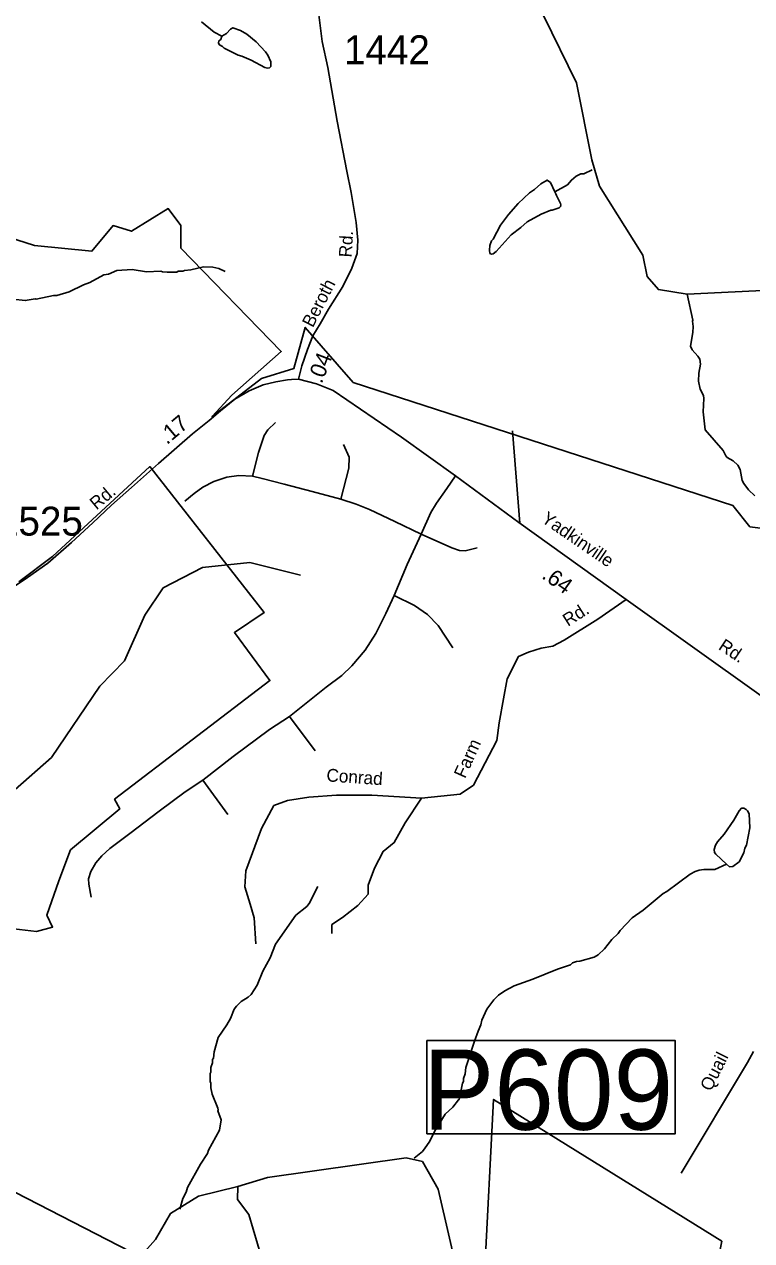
# Model space of a CAD drawing. Extents: x 1551653 to 1702041, y 811336 to 920032.
# Drawn here: x 1576260 to 1579978, y 866468 to 872685 of the extents above; entities that cross this region are included whole.
import ezdxf

# ---------------------------------------------------------------- set-up
doc = ezdxf.new("R2010")
doc.units = 0
for name, color, linetype in [('Old_Level_10', 7, 'Continuous'), ('Old_Level_11', 7, 'Continuous'), ('Old_Level_17', 7, 'Continuous'), ('Old_Level_31', 7, 'Continuous'), ('Old_Level_32', 7, 'Continuous'), ('Old_Level_35', 7, 'Continuous'), ('Old_Level_48', 7, 'Continuous'), ('Old_Level_49', 7, 'Continuous'), ('Old_Level_59', 7, 'Continuous'), ('Old_Level_62', 7, 'Continuous'), ('Old_Level_8', 7, 'Continuous')]:
    doc.layers.add(name, color=color, linetype=linetype)

msp = doc.modelspace()

# ---------------------------------------------------------------- linework, layer by layer
at = {"layer": 'Old_Level_31'}
msp.add_lwpolyline([(1578317.921, 867490.896), (1579587.429, 867490.896), (1579587.429, 867014.698), (1578317.921, 867014.698), (1578317.921, 867490.896)], dxfattribs=at)
at = {"layer": 'Old_Level_32'}
for points in [[(1577661.675, 870871.473), (1577678.673, 870939.523), (1577707.003, 871022.695), (1577735.333, 871092.635), (1577773.107, 871155.014), (1577814.657, 871228.735), (1577888.316, 871345.932), (1577933.644, 871438.555), (1577961.974, 871514.165), (1577965.751, 871582.216), (1577956.308, 871672.949), (1577931.743, 871825.415), (1577908.657, 871933.984), (1577860.032, 872189.72), (1577810.896, 872464.925), (1577782.566, 872597.244), (1577763.679, 872747.934)], [(1577661.675, 870871.473), (1577625.79, 870869.583), (1577605.015, 870867.693), (1577545.444, 870857.859), (1577481.147, 870842.658), (1577408.647, 870811.76), (1577336.147, 870768.758), (1577263.145, 870709.86), (1577204.445, 870660.559), (1577119.685, 870592.101), (1576945.141, 870440.194), (1576808.54, 870318.668), (1576706.09, 870227.524), (1576610.431, 870136.58), (1576500.93, 870036.18), (1576379.736, 869931.054), (1576275.847, 869858.289), (1576207.512, 869811.746)], [(1580417.197, 868973.636), (1580365.565, 869011.278), (1579337.469, 869746.077), (1578788.284, 870139.675), (1578464.926, 870376.784), (1578188.814, 870574.513), (1577839.242, 870812.8), (1577753.115, 870848.29), (1577661.675, 870871.473)]]:
    msp.add_lwpolyline(points, dxfattribs=at)
at = {"layer": 'Old_Level_35'}
for p, q in [((1578755.96, 870608.106), (1578794.016, 870135.604)), ((1577616.428, 869146.54), (1577746.305, 868972.225)), ((1577172.943, 868821.68), (1577299.653, 868645.78)), ((1579988.25, 867434.79), (1579956.724, 867378.002)), ((1579956.724, 867378.002), (1579617.94, 866813.766))]:
    msp.add_line(p, q, dxfattribs=at)
for points in [[(1577426.363, 870376.256), (1577456.456, 870496.692), (1577486.549, 870583.85), (1577505.556, 870612.374), (1577543.569, 870650.407)], [(1577877.767, 870258.99), (1577918.948, 870415.874), (1577920.531, 870472.922), (1577892.022, 870537.894)], [(1577426.363, 870376.256), (1577356.672, 870379.426), (1577294.9, 870369.917), (1577228.378, 870347.732), (1577172.943, 870319.208), (1577128.594, 870287.514), (1577081.078, 870247.897)], [(1577877.767, 870258.99), (1577732.05, 870297.022), (1577587.917, 870335.054), (1577475.463, 870363.579), (1577426.363, 870376.256)], [(1578464.926, 870376.784), (1578419.452, 870312.869), (1578367.184, 870238.389), (1578338.675, 870189.263), (1578289.574, 870079.92)], [(1578289.574, 870079.92), (1578153.362, 870143.308), (1578025.067, 870205.11), (1577956.961, 870232.05), (1577877.767, 870258.99)], [(1578289.574, 870079.92), (1578216.716, 869924.621), (1578150.193, 869766.152)], [(1578289.574, 870079.92), (1578446.379, 870010.194), (1578484.391, 869995.932), (1578512.901, 869994.347), (1578574.672, 870010.194)], [(1578150.193, 869766.152), (1578107.429, 869674.24), (1578056.745, 869571.236), (1578002.894, 869485.663), (1577934.787, 869406.429), (1577882.519, 869357.303), (1577803.325, 869297.085), (1577616.428, 869146.54)], [(1578150.193, 869766.152), (1578254.729, 869715.442), (1578321.252, 869669.487), (1578375.104, 869612.438), (1578451.13, 869498.34)], [(1579337.469, 869746.077), (1579191.745, 869645.319), (1579019.524, 869536.606), (1578961.234, 869507.44), (1578902.944, 869496.834), (1578836.706, 869475.621), (1578786.364, 869454.409), (1578728.074, 869340.394), (1578709.528, 869236.985), (1578688.331, 869115.014), (1578675.083, 869024.863), (1578556.192, 868795.612), (1578487.304, 868750.537), (1578291.238, 868729.324)], [(1577616.428, 869146.54), (1577513.476, 869081.568), (1577328.162, 868942.116), (1577172.943, 868821.68)], [(1577172.943, 868821.68), (1577082.662, 868761.463), (1576949.616, 868663.212), (1576799.148, 868549.115), (1576697.78, 868473.049), (1576656.599, 868435.016), (1576624.921, 868398.569), (1576599.579, 868354.197), (1576588.493, 868317.75), (1576590.076, 868290.81), (1576601.163, 868224.252)], [(1578291.238, 868729.324), (1578036.881, 868745.233), (1577856.712, 868745.233), (1577713.637, 868734.627), (1577605.006, 868718.718), (1577536.118, 868692.203), (1577472.529, 868575.536), (1577393.042, 868358.111), (1577387.743, 868275.914), (1577414.238, 868188.414), (1577435.432, 868117.915), (1577443.381, 867985.339)], [(1578291.238, 868729.324), (1578206.45, 868603.144), (1578150.809, 868502.386), (1578095.169, 868457.31), (1578050.126, 868372.461), (1578018.331, 868284.961), (1578018.331, 868239.885), (1577965.341, 868181.552), (1577885.855, 868120.567), (1577832.864, 868083.446), (1577832.864, 868038.369)]]:
    msp.add_lwpolyline(points, dxfattribs=at)
at = {"layer": 'Old_Level_48'}
msp.add_lwpolyline([(1578612.468, 866293.268), (1578658.865, 867189.876), (1579825.928, 866464.731), (1579786.669, 866271.835), (1579768.823, 866136.094), (1579772.393, 866053.934), (1579800.944, 866000.352), (1579840.204, 865968.203), (1579790.237, 865889.616), (1579725.995, 865825.317), (1579665.323, 865725.297), (1579618.925, 865653.854), (1579447.613, 865657.427), (1579433.338, 866021.785), (1579276.301, 865950.342), (1579187.077, 865875.327), (1579129.973, 865882.471), (1579126.404, 866178.96), (1579090.714, 866186.104), (1578937.247, 866071.795), (1578801.625, 866175.388), (1578612.468, 866293.268)], dxfattribs=at)
at = {"layer": 'Old_Level_49'}
for points in [[(1576312.381, 871555.342), (1576605.341, 871526.534), (1576713.711, 871656.693), (1576807.632, 871627.769), (1576995.473, 871743.465), (1577060.495, 871656.693), (1577060.495, 871540.996), (1577573.448, 871013.13), (1577320.584, 870788.968), (1577219.439, 870680.502), (1577472.302, 870875.74), (1577638.47, 870926.357), (1577696.268, 871136.058), (1577941.907, 870854.047), (1579882.814, 870225.651), (1579969.51, 870117.185), (1580598.058, 870037.644)], [(1575997.073, 871655.755), (1576312.381, 871555.342)], [(1576000.992, 868084.97), (1576322.269, 868048.277), (1576404.829, 868070.813), (1576374.808, 868130.909), (1576435.608, 868307.853), (1576495.652, 868465.606), (1576747.438, 868674.871), (1576721.079, 868724.337), (1577515.121, 869331.11), (1577334.019, 869576.548), (1577485.578, 869678.776), (1576901.357, 870424.665), (1576403.315, 869965.632), (1576231.6, 869836.273)], [(1577036.542, 866291.887), (1575331.322, 867166.828), (1574694.527, 867452.84), (1573848.77, 867838.882), (1573984.832, 867996.372)], [(1578612.468, 866293.268), (1578658.865, 867189.876), (1579825.928, 866464.731), (1579786.669, 866271.835), (1579768.823, 866136.094), (1579772.393, 866053.934), (1579800.944, 866000.352), (1579840.204, 865968.203), (1579790.237, 865889.616), (1579725.995, 865825.317), (1579665.323, 865725.297), (1579618.925, 865653.854), (1579447.613, 865657.427), (1579433.338, 866021.785), (1579276.301, 865950.342), (1579187.077, 865875.327), (1579129.973, 865882.471), (1579126.404, 866178.96), (1579090.714, 866186.104), (1578937.247, 866071.795), (1578801.625, 866175.388), (1578612.468, 866293.268)]]:
    msp.add_lwpolyline(points, dxfattribs=at)
at = {"layer": 'Old_Level_59'}
for points in [[(1582662.518, 871383.9), (1582013.528, 871465.921), (1581463.476, 871473.815), (1581287.541, 871444.595), (1581010.515, 871332.022), (1580385.517, 871341.352), (1579648.77, 871305.361), (1579501.537, 871329.766), (1579444.533, 871396.511), (1579421.464, 871505.393), (1579200.521, 871857.775), (1579161.458, 871993.212), (1579083.539, 872385.477), (1578913.448, 872730.272), (1578882.485, 872872.065), (1578858.494, 873522.593)], [(1575211.643, 867535.688), (1575457.5, 867794.156), (1575744.47, 868080.408), (1575796.451, 868181.191), (1575823.518, 868321.857), (1575783.43, 868447.349), (1575793.478, 868571.918), (1575895.491, 868671.574), (1576213.527, 868773.484), (1576398.484, 868937.116), (1576646.495, 869303.134), (1576772.499, 869431.804), (1576876.46, 869666.076), (1576970.477, 869805.409), (1577171.53, 869909.575), (1577413.492, 869934.284), (1577671.447, 869869.898)], [(1577351.464, 866744.597), (1577150.513, 866696.102), (1577007.489, 866607.109), (1576930.492, 866474.133), (1576837.501, 866367.711), (1576768.5, 866227.865), (1576650.493, 866105.552), (1576474.456, 866030.4), (1576182.462, 866078.895), (1575890.467, 866048.752), (1575759.439, 866182.651), (1575686.441, 866358.176), (1575604.522, 866418.974), (1575370.455, 866390.779), (1575202.518, 866331.827), (1574994.492, 866336.03), (1574869.513, 866381.347), (1574779.495, 866481.515), (1574560.5, 866860.246), (1574493.448, 866884.545)], [(1579810.551, 865007.395), (1579761.543, 865083.88), (1579731.503, 865258.482), (1579604.946, 865615.264), (1579530.552, 865771.419), (1579299.458, 865982.931), (1579166.482, 866018.405), (1578865.466, 865962.22), (1578724.492, 865965.091), (1578649.546, 866009.28), (1578542.509, 866119.7), (1578486.529, 866252.164), (1578376.519, 866730.345), (1578295.523, 866873.164), (1578212.477, 866891.311), (1577502.484, 866790.836), (1577351.464, 866744.597)], [(1579235.482, 862740.852), (1579180.528, 862906.022), (1578738.538, 863505.901), (1578446.544, 864069.897), (1578303.52, 864529.111), (1578280.452, 864720.015), (1578145.528, 865139.654), (1578072.529, 865282.268), (1578064.532, 865351.37), (1577879.473, 865795), (1577773.461, 865977.702), (1577495.513, 866301.787), (1577407.443, 866602.29), (1577350.438, 866678.98), (1577351.464, 866744.597)]]:
    msp.add_lwpolyline(points, dxfattribs=at)
at = {"layer": 'Old_Level_62'}
for points in [[(1577166.404, 872697.669), (1577229.765, 872644.868), (1577269.545, 872624.363)], [(1577269.545, 872624.363), (1577293.639, 872637.998), (1577313.939, 872659.837), (1577326.037, 872667.629), (1577365.817, 872653.07), (1577397.6, 872634.718), (1577445.172, 872596.065), (1577492.539, 872545.52), (1577504.33, 872527.373), (1577519.914, 872493.129), (1577519.606, 872469.138), (1577513.557, 872463.192), (1577503.51, 872461.346), (1577489.566, 872465.55), (1577420.053, 872502.459), (1577372.276, 872523.067), (1577352.386, 872527.27), (1577280.823, 872564.18), (1577272.929, 872572.279), (1577256.935, 872580.481), (1577253.039, 872588.581), (1577255.192, 872600.576), (1577265.342, 872608.368), (1577269.545, 872624.363)], [(1578971.273, 871828.965), (1578977.834, 871818.405), (1578979.782, 871810.408), (1579001.21, 871770.116), (1579003.158, 871762.119), (1579001.108, 871754.121), (1578994.956, 871748.175), (1578958.867, 871734.642), (1578950.87, 871734.744), (1578902.58, 871715.367), (1578830.094, 871676.304), (1578797.798, 871646.674), (1578749.304, 871609.355), (1578672.307, 871524.361), (1578656.107, 871512.57), (1578648.11, 871510.622), (1578640.113, 871514.723), (1578638.37, 871530.717), (1578640.626, 871554.708), (1578648.931, 871578.597), (1578657.03, 871586.491), (1578693.94, 871658.055), (1578734.54, 871713.521), (1578785.188, 871768.885), (1578841.885, 871824.147), (1578868.131, 871841.781), (1578900.427, 871869.361), (1578932.723, 871888.943), (1578950.562, 871876.743), (1578971.273, 871828.965)], [(1579162.894, 871940.821), (1579121.063, 871920.521), (1579105.069, 871920.726), (1579080.975, 871909.038), (1579056.677, 871889.353), (1579036.377, 871865.67), (1578971.273, 871828.965)], [(1576137.35, 871286.91), (1576265.098, 871273.274), (1576314.823, 871282.194), (1576321.282, 871280.554), (1576409.454, 871299.418), (1576425.448, 871299.213), (1576489.732, 871318.386), (1576562.116, 871353.45), (1576594.309, 871365.035), (1576666.692, 871404.098), (1576690.786, 871407.789), (1576733.334, 871427.576), (1576811.664, 871431.78), (1576885.38, 871420.707), (1576958.686, 871423.578), (1576966.991, 871420.297), (1576990.879, 871417.939), (1577038.964, 871419.271), (1577046.961, 871423.167), (1577070.952, 871422.86), (1577079.052, 871426.756), (1577111.04, 871430.344), (1577175.221, 871445.621), (1577223.203, 871444.903), (1577255.192, 871436.496), (1577286.975, 871422.142)], [(1579648.77, 871305.361), (1579678.087, 871173.414), (1579676.037, 871167.467), (1579679.727, 871141.426), (1579677.267, 871109.438), (1579666.399, 871039.515), (1579674.191, 871021.47), (1579703.821, 870989.072), (1579713.664, 870972.976), (1579717.355, 870948.882), (1579708.845, 870902.95), (1579706.282, 870861.017), (1579715.817, 870820.929), (1579731.401, 870788.736), (1579733.246, 870772.64), (1579730.375, 870704.767), (1579741.243, 870612.597), (1579831.979, 870507.405), (1579845.717, 870479.21), (1579853.612, 870471.111), (1579883.344, 870454.809), (1579907.13, 870432.458), (1579918.818, 870410.313), (1579930.199, 870354.128), (1579937.991, 870338.032), (1579961.572, 870305.736), (1579995.2, 870275.286)], [(1579848.998, 868392.088), (1579864.274, 868378.964), (1579881.294, 868380.092), (1579914.615, 868404.391), (1579939.118, 868450.015), (1579943.424, 868474.006), (1579951.627, 868489.897), (1579968.646, 868577.66), (1579965.57, 868649.735), (1579957.778, 868665.832), (1579949.781, 868671.881), (1579937.888, 868678.033), (1579925.892, 868678.238), (1579913.692, 868664.397), (1579887.138, 868616.722), (1579838.335, 868545.364), (1579803.784, 868505.789), (1579793.634, 868489.897), (1579787.38, 868467.957), (1579789.123, 868451.963), (1579795.069, 868443.863), (1579848.998, 868392.088)], [(1578561.578, 867487.398), (1578579.315, 867539.481), (1578593.567, 867571.367), (1578599.718, 867595.255), (1578624.119, 867650.927), (1578660.311, 867698.499), (1578684.405, 867722.182), (1578716.598, 867745.763), (1578764.888, 867771.19), (1578859.314, 867803.896), (1578985.626, 867856.286), (1579052.166, 867877.407), (1579062.316, 867887.352), (1579082.411, 867895.041), (1579100.455, 867896.784), (1579172.736, 867917.905), (1579192.831, 867929.593), (1579225.23, 867959.223), (1579263.779, 868006.692), (1579296.178, 868038.27), (1579306.328, 868054.162), (1579367.126, 868117.42), (1579423.617, 868156.688), (1579526.656, 868243.322), (1579544.803, 868253.165), (1579663.836, 868341.542), (1579689.98, 868355.281), (1579710.075, 868361.022), (1579734.066, 868364.713), (1579790.148, 868365.943), (1579848.998, 868392.088)], [(1577250.27, 867506.365), (1577295.279, 867571.982), (1577313.734, 867603.765), (1577332.599, 867651.542), (1577344.287, 867667.433), (1577368.483, 867691.117), (1577404.264, 867712.647), (1577419.233, 867726.488), (1577450.914, 867774.061), (1577479.108, 867846.034), (1577516.53, 867913.188), (1577544.315, 867983.419), (1577647.251, 868131.466), (1577703.743, 868176.783), (1577715.944, 868190.624), (1577760.953, 868278.079)], [(1577250.27, 867506.365), (1577230.995, 867433.264), (1577226.689, 867401.378), (1577222.588, 867393.381), (1577222.383, 867377.387), (1577214.079, 867353.499), (1577213.771, 867329.508), (1577209.67, 867321.613), (1577209.26, 867281.628), (1577213.156, 867273.528), (1577212.848, 867249.537), (1577220.435, 867217.447), (1577249.655, 867145.166), (1577251.501, 867137.169), (1577249.245, 867132.35), (1577266.88, 867084.983), (1577258.267, 867033.105), (1577201.058, 866929.861), (1577196.854, 866913.867), (1577160.253, 866858.4), (1577094.841, 866739.265), (1577086.536, 866715.377), (1577070.132, 866683.594), (1577054.241, 866628.23)], [(1578561.578, 867487.398), (1578517.8, 867353.089), (1578513.494, 867321.203), (1578505.189, 867297.314), (1578504.984, 867281.32), (1578500.883, 867273.323), (1578483.864, 867189.56), (1578478.84, 867187.304), (1578451.465, 867149.985), (1578411.07, 867114.511), (1578362.063, 867035.155), (1578329.357, 866971.692), (1578308.954, 866941.959), (1578294.806, 866924.12), (1578252.155, 866889.056)]]:
    msp.add_lwpolyline(points, dxfattribs=at)

# ---------------------------------------------------------------- texts
at = {"layer": 'Old_Level_10'}
for s, rotation, p in [('Rd.', 32.3564778, (1579038.949, 869605.207)), ('Farm', 65.7588583, (1578512.953, 868826.721)), ('Conrad', 356.021975, (1577802.794, 868815.909)), ('Quail', 63.2709806, (1579769.887, 867227.08))]:
    msp.add_text(s, height=65.6167, rotation=rotation, dxfattribs=at).set_placement(p)
at = {"layer": 'Old_Level_11'}
for s, height, rotation, p in [('Rd.', 65.6167, 86.447125, (1577933.059, 871492.448)), ('Beroth', 65.6167, 62.8909861, (1577734.97, 871131.627)), ('Rd.', 65.6167, 39.6692139, (1576628.347, 870200.61)), ('Yadkinville', 65.61666, 325.4654972, (1578898.859, 870144.828)), ('Rd.', 65.6167, 326.3565361, (1579803.926, 869493.711))]:
    msp.add_text(s, height=height, rotation=rotation, dxfattribs=at).set_placement(p)
at = {"layer": 'Old_Level_17'}
for s, rotation, p in [('.04', 68.6802528, (1577780.416, 870844.881)), ('.17', 39.8884472, (1576988.878, 870534.165)), ('.64', 324.3710389, (1578900.614, 869857.192))]:
    msp.add_text(s, height=82.0208, rotation=rotation, dxfattribs=at).set_placement(p)
at = {"layer": 'Old_Level_31'}
msp.add_text('P609', height=410.1042, dxfattribs=at).set_placement((1578296.672, 867034.955))
at = {"layer": 'Old_Level_8'}
for s, p in [('1442', (1577893.938, 872481.653)), ('1525', (1576120.115, 870072.039))]:
    msp.add_text(s, height=147.6375, dxfattribs=at).set_placement(p)

doc.saveas('drawing.dxf')
